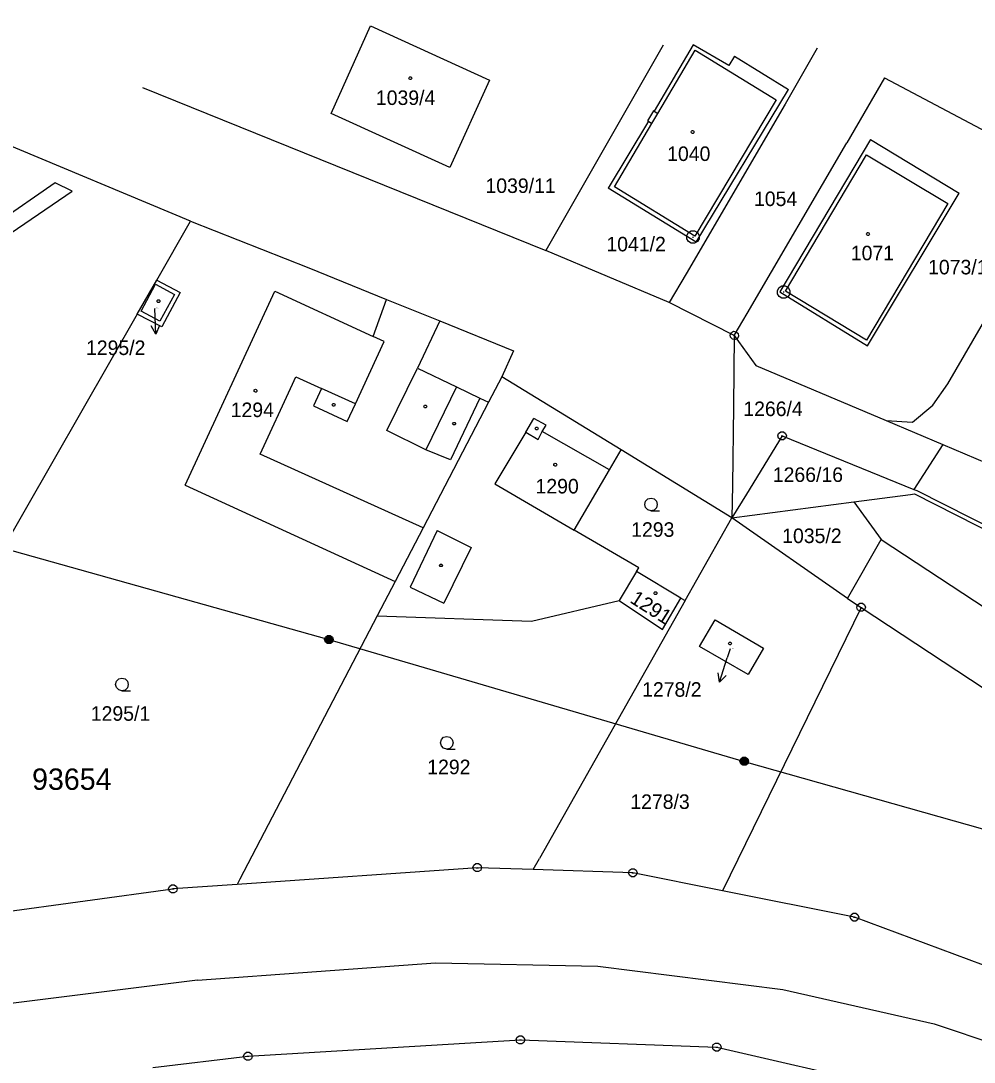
# Model space of a CAD drawing. Extents: x -806774 to -803680, y -1151731 to -1150053.
# Drawn here: x -804399.3 to -804287.8, y -1150483.9 to -1150362.2 of the extents above; entities that cross this region are included whole.
import ezdxf

# ---------------------------------------------------------------- set-up
doc = ezdxf.new("R2010")
doc.units = 0
for name, color, linetype in [('1', 7, 'Continuous'), ('11', 7, 'Continuous'), ('12', 7, 'Continuous'), ('2', 7, 'Continuous'), ('3', 7, 'Continuous'), ('4', 7, 'Continuous'), ('5', 7, 'Continuous'), ('6', 7, 'Continuous'), ('7', 7, 'Continuous'), ('8', 7, 'Continuous')]:
    doc.layers.add(name, color=color, linetype=linetype)

msp = doc.modelspace()

# ---------------------------------------------------------------- linework, layer by layer
at = {"layer": '1'}
for p, q in [((-804379.46, -1150385.59), (-804435.61, -1150362.15)), ((-804363.03, -1150372.98), (-804358.43, -1150362.74)), ((-804358.43, -1150362.74), (-804344.49, -1150369.07)), ((-804324.17, -1150364.98), (-804337.91, -1150389)), ((-804320.67, -1150364.95), (-804325.22, -1150372.73)), ((-804316.47, -1150367.38), (-804320.67, -1150364.95)), ((-804306.16, -1150365.34), (-804309.9, -1150371.89)), ((-804290.87, -1150404.61), (-804267.79, -1150364.83)), ((-804315.81, -1150366.29), (-804316.47, -1150367.38)), ((-804315.81, -1150366.29), (-804309.52, -1150370.2)), ((-804344.49, -1150369.07), (-804349.13, -1150379.32)), ((-804298.27, -1150368.8), (-804302.68, -1150376.42)), ((-804298.27, -1150368.8), (-804278.54, -1150379.3)), ((-804385.1, -1150369.95), (-804337.91, -1150389)), ((-804320.32, -1150388.03), (-804309.52, -1150370.2)), ((-804309.9, -1150371.89), (-804321.49, -1150391.73)), ((-804349.13, -1150379.32), (-804363.03, -1150372.98)), ((-804325.31, -1150372.67), (-804326, -1150373.83)), ((-804325.22, -1150372.73), (-804325.31, -1150372.67)), ((-804325.9, -1150373.89), (-804330.59, -1150381.7)), ((-804326, -1150373.83), (-804325.9, -1150373.89)), ((-804314.32, -1150396.38), (-804302.68, -1150376.42)), ((-804299.89, -1150376.04), (-804310.5, -1150393.85)), ((-804299.89, -1150376.04), (-804289.52, -1150382.31)), ((-804395.31, -1150381.08), (-804404.37, -1150387.39)), ((-804393.31, -1150382.07), (-804395.31, -1150381.08)), ((-804402.78, -1150388.51), (-804393.31, -1150382.07)), ((-804320.32, -1150388.03), (-804330.59, -1150381.7)), ((-804300.24, -1150400.17), (-804289.52, -1150382.31)), ((-804383.41, -1150392.47), (-804379.46, -1150385.59)), ((-804379.46, -1150385.59), (-804365.61, -1150391.04)), ((-804323.47, -1150395.09), (-804337.91, -1150389)), ((-804365.61, -1150391.04), (-804356.54, -1150394.72)), ((-804385.7, -1150396.46), (-804383.41, -1150392.47)), ((-804383.41, -1150392.47), (-804380.67, -1150393.93)), ((-804321.49, -1150391.73), (-804323.47, -1150395.09)), ((-804380.11, -1150416.46), (-804369.61, -1150393.75)), ((-804369.61, -1150393.75), (-804358.1, -1150399.06)), ((-804380.67, -1150393.93), (-804382.81, -1150397.95)), ((-804358.1, -1150399.06), (-804356.54, -1150394.72)), ((-804356.54, -1150394.72), (-804350.31, -1150397.25)), ((-804310.5, -1150393.85), (-804300.24, -1150400.17)), ((-804315.84, -1150398.95), (-804323.47, -1150395.09)), ((-804385.7, -1150396.46), (-804424.05, -1150463.28)), ((-804382.81, -1150397.95), (-804385.7, -1150396.46)), ((-804350.31, -1150397.25), (-804341.68, -1150400.75)), ((-804315.84, -1150398.95), (-804314.32, -1150396.38)), ((-804315.84, -1150398.95), (-804315.95, -1150407.27)), ((-804315.84, -1150398.95), (-804313.32, -1150402.44)), ((-804341.68, -1150400.75), (-804343.05, -1150403.79)), ((-804313.32, -1150402.44), (-804298.08, -1150408.89)), ((-804343.05, -1150403.79), (-804344.59, -1150406.74)), ((-804329.1, -1150412.32), (-804343.05, -1150403.79)), ((-804292.6, -1150407.09), (-804290.87, -1150404.61)), ((-804344.59, -1150406.74), (-804352.25, -1150421.43)), ((-804295, -1150409.08), (-804292.6, -1150407.09)), ((-804315.95, -1150407.27), (-804316.07, -1150416.45)), ((-804298.08, -1150408.89), (-804295, -1150409.08)), ((-804298.08, -1150408.89), (-804291.43, -1150411.7)), ((-804310.25, -1150410.69), (-804314.42, -1150417.49)), ((-804310.25, -1150410.69), (-804294.85, -1150416.94)), ((-804291.43, -1150411.7), (-804294.85, -1150416.94)), ((-804291.43, -1150411.7), (-804283.39, -1150415.1)), ((-804330.46, -1150414.66), (-804329.1, -1150412.32)), ((-804316.12, -1150420.26), (-804329.1, -1150412.32)), ((-804334.59, -1150421.71), (-804330.46, -1150414.66)), ((-804380.11, -1150416.46), (-804355.53, -1150427.71)), ((-804316.07, -1150416.45), (-804316.12, -1150420.26)), ((-804294.85, -1150416.94), (-804294.48, -1150417.09)), ((-804314.42, -1150417.49), (-804316.12, -1150420.26)), ((-804301.84, -1150418.4), (-804295.24, -1150417.53)), ((-804295.24, -1150417.53), (-804294.74, -1150417.47)), ((-804294.74, -1150417.47), (-804265.66, -1150432.25)), ((-804294.48, -1150417.09), (-804265.36, -1150431.82)), ((-804316.12, -1150420.26), (-804301.84, -1150418.4)), ((-804301.84, -1150418.4), (-804298.67, -1150422.8)), ((-804321.6, -1150429.95), (-804316.12, -1150420.26)), ((-804302.59, -1150429.69), (-804316.12, -1150420.26)), ((-804352.25, -1150421.43), (-804355.53, -1150427.71)), ((-804327.03, -1150426.13), (-804334.59, -1150421.71)), ((-804302.59, -1150429.69), (-804298.67, -1150422.8)), ((-804298.67, -1150422.8), (-804271.5, -1150440.64)), ((-804327.28, -1150426.55), (-804329.31, -1150429.92)), ((-804327.28, -1150426.55), (-804327.03, -1150426.13)), ((-804322.08, -1150429.66), (-804327.28, -1150426.55)), ((-804355.53, -1150427.71), (-804357.62, -1150431.72)), ((-804339.57, -1150432.36), (-804329.31, -1150429.92)), ((-804321.6, -1150429.95), (-804338.65, -1150460.11)), ((-804329.31, -1150429.92), (-804324.23, -1150433.31)), ((-804324.23, -1150433.31), (-804322.08, -1150429.66)), ((-804322.08, -1150429.66), (-804321.6, -1150429.95)), ((-804302.59, -1150429.69), (-804301, -1150430.74)), ((-804301, -1150430.74), (-804317.22, -1150463.88)), ((-804301, -1150430.74), (-804226.72, -1150479.76)), ((-804357.62, -1150431.72), (-804373.69, -1150462.54)), ((-804357.62, -1150431.72), (-804339.57, -1150432.36)), ((-804319.91, -1150435.33), (-804318.09, -1150432.21)), ((-804318.09, -1150432.21), (-804312.41, -1150435.5)), ((-804314.22, -1150438.61), (-804319.91, -1150435.33)), ((-804312.41, -1150435.5), (-804314.22, -1150438.61)), ((-804339.38, -1150461.4), (-804338.65, -1150460.11)), ((-804345.91, -1150461.18), (-804374.01, -1150463.14)), ((-804339.38, -1150461.4), (-804345.91, -1150461.18)), ((-804327.71, -1150461.78), (-804339.38, -1150461.4)), ((-804317.22, -1150463.88), (-804327.71, -1150461.78)), ((-804374.01, -1150463.14), (-804381.52, -1150463.67)), ((-804373.69, -1150462.54), (-804374.01, -1150463.14)), ((-804427.86, -1150469.92), (-804381.52, -1150463.67)), ((-804301.77, -1150466.98), (-804317.22, -1150463.88)), ((-804268.19, -1150479.5), (-804301.77, -1150466.98)), ((-804372.75, -1150483.24), (-804340.86, -1150481.33)), ((-804340.86, -1150481.33), (-804317.89, -1150482.17)), ((-804317.89, -1150482.17), (-804276.4, -1150491.69)), ((-804383.87, -1150484.55), (-804372.75, -1150483.24))]:
    msp.add_line(p, q, dxfattribs=at)
at = {"layer": '12'}
for p, q in [((-804363.03, -1150372.98), (-804358.43, -1150362.74)), ((-804358.43, -1150362.74), (-804344.49, -1150369.07)), ((-804324.79, -1150372.98), (-804320.41, -1150365.58)), ((-804320.41, -1150365.58), (-804310.95, -1150371.38)), ((-804344.49, -1150369.07), (-804349.13, -1150379.32)), ((-804310.95, -1150371.38), (-804320.48, -1150387.34)), ((-804349.13, -1150379.32), (-804363.03, -1150372.98)), ((-804325.48, -1150374.14), (-804324.79, -1150372.98)), ((-804329.87, -1150381.57), (-804325.48, -1150374.14)), ((-804309.86, -1150393.75), (-804300.37, -1150377.84)), ((-804300.37, -1150377.84), (-804290.87, -1150383.5)), ((-804320.48, -1150387.34), (-804329.87, -1150381.57)), ((-804290.87, -1150383.5), (-804300.39, -1150399.48)), ((-804385.25, -1150396.11), (-804383.55, -1150392.95)), ((-804383.55, -1150392.95), (-804381.35, -1150394.14)), ((-804380.11, -1150416.46), (-804369.61, -1150393.75)), ((-804369.61, -1150393.75), (-804358.1, -1150399.06)), ((-804300.39, -1150399.48), (-804309.86, -1150393.75)), ((-804381.35, -1150394.14), (-804383.05, -1150397.28)), ((-804383.05, -1150397.28), (-804385.25, -1150396.11)), ((-804360.18, -1150406.92), (-804356.83, -1150399.64)), ((-804356.83, -1150399.64), (-804358.1, -1150399.06)), ((-804371.32, -1150412.82), (-804367.53, -1150404.64)), ((-804367.53, -1150404.64), (-804367.13, -1150403.78)), ((-804367.13, -1150403.78), (-804364.13, -1150405.16)), ((-804360.18, -1150406.92), (-804364.13, -1150405.16)), ((-804340.24, -1150410.24), (-804343.86, -1150416.31)), ((-804340.24, -1150410.24), (-804338.78, -1150411.1)), ((-804338.78, -1150411.1), (-804338.31, -1150410.16)), ((-804330.46, -1150414.66), (-804338.31, -1150410.16)), ((-804352.25, -1150421.43), (-804371.32, -1150412.82)), ((-804334.59, -1150421.71), (-804330.46, -1150414.66)), ((-804380.11, -1150416.46), (-804355.53, -1150427.71)), ((-804343.86, -1150416.31), (-804334.59, -1150421.71)), ((-804352.25, -1150421.43), (-804355.53, -1150427.71)), ((-804327.28, -1150426.55), (-804329.31, -1150429.92)), ((-804322.08, -1150429.66), (-804327.28, -1150426.55)), ((-804329.31, -1150429.92), (-804324.23, -1150433.31)), ((-804324.23, -1150433.31), (-804322.08, -1150429.66)), ((-804319.91, -1150435.33), (-804318.09, -1150432.21)), ((-804318.09, -1150432.21), (-804312.41, -1150435.5)), ((-804314.22, -1150438.61), (-804319.91, -1150435.33)), ((-804312.41, -1150435.5), (-804314.22, -1150438.61))]:
    msp.add_line(p, q, dxfattribs=at)
at = {"layer": '3'}
for points in [[(-804325.58, -1150419.44), (-804325.96, -1150419.34), (-804326.23, -1150419.07), (-804326.33, -1150418.7), (-804326.23, -1150418.33), (-804325.96, -1150418.06), (-804325.59, -1150417.96), (-804325.22, -1150418.06), (-804324.95, -1150418.33), (-804324.85, -1150418.71), (-804324.95, -1150419.09), (-804325.22, -1150419.36), (-804325.6, -1150419.46), (-804324.6, -1150419.46)], [(-804387.49, -1150440.49), (-804387.87, -1150440.39), (-804388.14, -1150440.12), (-804388.24, -1150439.75), (-804388.14, -1150439.38), (-804387.87, -1150439.11), (-804387.5, -1150439.01), (-804387.13, -1150439.11), (-804386.86, -1150439.38), (-804386.76, -1150439.76), (-804386.86, -1150440.14), (-804387.13, -1150440.41), (-804387.51, -1150440.51), (-804386.51, -1150440.51)], [(-804349.47, -1150447.31), (-804349.85, -1150447.21), (-804350.12, -1150446.94), (-804350.22, -1150446.57), (-804350.12, -1150446.2), (-804349.85, -1150445.93), (-804349.48, -1150445.83), (-804349.11, -1150445.93), (-804348.84, -1150446.2), (-804348.74, -1150446.58), (-804348.84, -1150446.96), (-804349.11, -1150447.23), (-804349.49, -1150447.33), (-804348.49, -1150447.33)]]:
    msp.add_lwpolyline(points, dxfattribs=at)
at = {"layer": '4'}
for p, q in [((-804324.79, -1150372.98), (-804320.41, -1150365.58)), ((-804320.41, -1150365.58), (-804310.95, -1150371.38)), ((-804310.95, -1150371.38), (-804320.48, -1150387.34)), ((-804325.48, -1150374.14), (-804324.79, -1150372.98)), ((-804325.22, -1150372.73), (-804324.79, -1150372.98)), ((-804329.87, -1150381.57), (-804325.48, -1150374.14)), ((-804325.9, -1150373.89), (-804325.48, -1150374.14)), ((-804309.86, -1150393.75), (-804300.37, -1150377.84)), ((-804300.37, -1150377.84), (-804290.87, -1150383.5)), ((-804320.48, -1150387.34), (-804329.87, -1150381.57)), ((-804290.87, -1150383.5), (-804300.39, -1150399.48)), ((-804385.25, -1150396.11), (-804383.55, -1150392.95)), ((-804383.55, -1150392.95), (-804381.35, -1150394.14)), ((-804300.39, -1150399.48), (-804309.86, -1150393.75)), ((-804381.35, -1150394.14), (-804383.05, -1150397.28)), ((-804383.05, -1150397.28), (-804385.25, -1150396.11)), ((-804350.31, -1150397.25), (-804352.9, -1150402.77)), ((-804360.18, -1150406.92), (-804356.83, -1150399.64)), ((-804356.83, -1150399.64), (-804358.1, -1150399.06)), ((-804356.49, -1150410.04), (-804352.9, -1150402.77)), ((-804352.9, -1150402.77), (-804348.33, -1150404.96)), ((-804371.32, -1150412.82), (-804367.53, -1150404.64)), ((-804367.53, -1150404.64), (-804367.13, -1150403.78)), ((-804367.13, -1150403.78), (-804364.13, -1150405.16)), ((-804364.13, -1150405.16), (-804365.07, -1150407.16)), ((-804360.18, -1150406.92), (-804364.13, -1150405.16)), ((-804348.33, -1150404.96), (-804351.92, -1150412.31)), ((-804348.33, -1150404.96), (-804345.6, -1150406.27)), ((-804365.07, -1150407.16), (-804361.13, -1150408.99)), ((-804361.13, -1150408.99), (-804360.18, -1150406.92)), ((-804345.6, -1150406.27), (-804349.04, -1150413.47)), ((-804345.6, -1150406.27), (-804344.59, -1150406.74)), ((-804340.24, -1150410.24), (-804339.3, -1150408.66)), ((-804337.85, -1150409.43), (-804339.3, -1150408.66)), ((-804338.31, -1150410.16), (-804337.85, -1150409.43)), ((-804351.92, -1150412.31), (-804356.49, -1150410.04)), ((-804340.24, -1150410.24), (-804343.86, -1150416.31)), ((-804340.24, -1150410.24), (-804338.78, -1150411.1)), ((-804338.78, -1150411.1), (-804338.31, -1150410.16)), ((-804330.46, -1150414.66), (-804338.31, -1150410.16)), ((-804352.25, -1150421.43), (-804371.32, -1150412.82)), ((-804349.04, -1150413.47), (-804351.92, -1150412.31)), ((-804343.86, -1150416.31), (-804334.59, -1150421.71)), ((-804350.61, -1150421.76), (-804353.77, -1150428.38)), ((-804350.61, -1150421.76), (-804346.64, -1150423.73)), ((-804346.64, -1150423.73), (-804349.83, -1150430.26)), ((-804353.77, -1150428.38), (-804349.83, -1150430.26))]:
    msp.add_line(p, q, dxfattribs=at)
at = {"layer": '5'}
for points in [[(-804353.75, -1150368.69), (-804353.65, -1150368.71), (-804353.6, -1150368.8), (-804353.58, -1150368.86), (-804353.6, -1150368.95), (-804353.68, -1150369.02), (-804353.75, -1150369.03), (-804353.84, -1150369), (-804353.9, -1150368.94), (-804353.92, -1150368.86), (-804353.9, -1150368.77), (-804353.82, -1150368.7)], [(-804320.72, -1150374.98), (-804320.62, -1150375), (-804320.57, -1150375.09), (-804320.55, -1150375.15), (-804320.57, -1150375.24), (-804320.65, -1150375.31), (-804320.72, -1150375.32), (-804320.81, -1150375.29), (-804320.87, -1150375.23), (-804320.89, -1150375.15), (-804320.87, -1150375.06), (-804320.79, -1150374.99)], [(-804300.2, -1150386.91), (-804300.1, -1150386.93), (-804300.05, -1150387.02), (-804300.03, -1150387.08), (-804300.05, -1150387.17), (-804300.13, -1150387.24), (-804300.2, -1150387.25), (-804300.29, -1150387.22), (-804300.35, -1150387.16), (-804300.37, -1150387.08), (-804300.35, -1150386.99), (-804300.27, -1150386.92)], [(-804383.22, -1150394.76), (-804383.12, -1150394.78), (-804383.07, -1150394.87), (-804383.05, -1150394.93), (-804383.07, -1150395.02), (-804383.15, -1150395.09), (-804383.22, -1150395.1), (-804383.31, -1150395.07), (-804383.37, -1150395.01), (-804383.39, -1150394.93), (-804383.37, -1150394.84), (-804383.29, -1150394.77)], [(-804371.87, -1150405.24), (-804371.77, -1150405.26), (-804371.72, -1150405.35), (-804371.7, -1150405.41), (-804371.72, -1150405.5), (-804371.8, -1150405.57), (-804371.87, -1150405.58), (-804371.96, -1150405.55), (-804372.02, -1150405.49), (-804372.04, -1150405.41), (-804372.02, -1150405.32), (-804371.94, -1150405.25)], [(-804362.63, -1150406.91), (-804362.54, -1150407.06), (-804362.63, -1150407.21), (-804362.81, -1150407.21), (-804362.9, -1150407.06), (-804362.81, -1150406.91)], [(-804351.9, -1150407.09), (-804351.81, -1150407.24), (-804351.9, -1150407.39), (-804352.08, -1150407.39), (-804352.17, -1150407.24), (-804352.08, -1150407.09)], [(-804348.53, -1150409.11), (-804348.44, -1150409.26), (-804348.53, -1150409.41), (-804348.71, -1150409.41), (-804348.8, -1150409.26), (-804348.71, -1150409.11)], [(-804338.87, -1150409.68), (-804338.78, -1150409.83), (-804338.87, -1150409.98), (-804339.05, -1150409.98), (-804339.14, -1150409.83), (-804339.05, -1150409.68)], [(-804336.79, -1150413.89), (-804336.69, -1150413.91), (-804336.64, -1150414), (-804336.62, -1150414.06), (-804336.64, -1150414.15), (-804336.72, -1150414.22), (-804336.79, -1150414.23), (-804336.88, -1150414.2), (-804336.94, -1150414.14), (-804336.96, -1150414.06), (-804336.94, -1150413.97), (-804336.86, -1150413.9)], [(-804350.07, -1150425.68), (-804349.98, -1150425.83), (-804350.07, -1150425.98), (-804350.25, -1150425.98), (-804350.34, -1150425.83), (-804350.25, -1150425.68)], [(-804325.07, -1150428.91), (-804324.97, -1150428.93), (-804324.92, -1150429.02), (-804324.9, -1150429.08), (-804324.92, -1150429.17), (-804325, -1150429.24), (-804325.07, -1150429.25), (-804325.16, -1150429.22), (-804325.22, -1150429.16), (-804325.24, -1150429.08), (-804325.22, -1150428.99), (-804325.14, -1150428.92)], [(-804316.35, -1150434.79), (-804316.25, -1150434.81), (-804316.2, -1150434.9), (-804316.18, -1150434.96), (-804316.2, -1150435.05), (-804316.28, -1150435.12), (-804316.35, -1150435.13), (-804316.44, -1150435.1), (-804316.5, -1150435.04), (-804316.52, -1150434.96), (-804316.5, -1150434.87), (-804316.42, -1150434.8)]]:
    msp.add_lwpolyline(points, close=True, dxfattribs=at)
at = {"layer": '6'}
for p, q in [((-804401.37, -1150423.83), (-804363.28, -1150434.51)), ((-804363.28, -1150434.51), (-804314.68, -1150448.75)), ((-804314.68, -1150448.75), (-804265.77, -1150462.58)), ((-804378.64, -1150474.32), (-804350.8, -1150472.29)), ((-804350.8, -1150472.29), (-804331.81, -1150472.69)), ((-804331.81, -1150472.69), (-804310.16, -1150475.41)), ((-804378.64, -1150474.32), (-804403.39, -1150477.42)), ((-804310.16, -1150475.41), (-804292.47, -1150479.43)), ((-804292.47, -1150479.43), (-804277.59, -1150484.41))]:
    msp.add_line(p, q, dxfattribs=at)
for points in [[(-804363.43, -1150434.03), (-804363.12, -1150434.03), (-804362.87, -1150434.21), (-804362.77, -1150434.5), (-804362.87, -1150434.79), (-804363.12, -1150434.97), (-804363.43, -1150434.97), (-804363.68, -1150434.79), (-804363.78, -1150434.5), (-804363.68, -1150434.21), (-804363.43, -1150434.03), (-804363.4, -1150434.07), (-804363.16, -1150434.07), (-804363, -1150434.15), (-804363.56, -1150434.15), (-804363.64, -1150434.23), (-804362.92, -1150434.23), (-804362.92, -1150434.31), (-804363.64, -1150434.31), (-804363.68, -1150434.39), (-804362.88, -1150434.39), (-804362.84, -1150434.47), (-804363.72, -1150434.47), (-804363.72, -1150434.55), (-804362.84, -1150434.55), (-804362.87, -1150434.63), (-804363.68, -1150434.63), (-804363.67, -1150434.71), (-804362.86, -1150434.71), (-804362.91, -1150434.79), (-804363.63, -1150434.79), (-804363.55, -1150434.87), (-804362.99, -1150434.87), (-804363.1, -1150434.95), (-804363.44, -1150434.95)], [(-804314.83, -1150448.27), (-804314.52, -1150448.27), (-804314.27, -1150448.45), (-804314.17, -1150448.74), (-804314.27, -1150449.03), (-804314.52, -1150449.21), (-804314.83, -1150449.21), (-804315.08, -1150449.03), (-804315.18, -1150448.74), (-804315.08, -1150448.45), (-804314.83, -1150448.27), (-804314.8, -1150448.31), (-804314.56, -1150448.31), (-804314.4, -1150448.39), (-804314.96, -1150448.39), (-804315.04, -1150448.47), (-804314.32, -1150448.47), (-804314.32, -1150448.55), (-804315.04, -1150448.55), (-804315.08, -1150448.63), (-804314.28, -1150448.63), (-804314.24, -1150448.71), (-804315.12, -1150448.71), (-804315.12, -1150448.79), (-804314.24, -1150448.79), (-804314.27, -1150448.87), (-804315.08, -1150448.87), (-804315.07, -1150448.95), (-804314.26, -1150448.95), (-804314.31, -1150449.03), (-804315.03, -1150449.03), (-804314.95, -1150449.11), (-804314.39, -1150449.11), (-804314.5, -1150449.19), (-804314.84, -1150449.19)]]:
    msp.add_lwpolyline(points, dxfattribs=at)
at = {"layer": '7'}
for p, q in [((-804383.54, -1150398.78), (-804383.65, -1150395.78)), ((-804316.32, -1150435.58), (-804316.66, -1150436.63)), ((-804317.58, -1150439.49), (-804316.66, -1150436.63))]:
    msp.add_line(p, q, dxfattribs=at)
for points in [[(-804383.08, -1150397.76), (-804383.54, -1150398.78), (-804384.08, -1150397.8)], [(-804316.8, -1150438.69), (-804317.58, -1150439.49), (-804317.75, -1150438.38)]]:
    msp.add_lwpolyline(points, dxfattribs=at)
at = {"layer": '8'}
for p, q in [((-804320.73, -1150387.43), (-804320.63, -1150387.43)), ((-804310.12, -1150393.86), (-804310.02, -1150393.86)), ((-804315.92, -1150398.87), (-804315.76, -1150399.03)), ((-804310.37, -1150410.69), (-804310.13, -1150410.69)), ((-804301.12, -1150430.74), (-804300.88, -1150430.74)), ((-804346.03, -1150461.18), (-804345.79, -1150461.18)), ((-804327.83, -1150461.78), (-804327.59, -1150461.78)), ((-804381.64, -1150463.67), (-804381.4, -1150463.67)), ((-804301.89, -1150466.98), (-804301.65, -1150466.98)), ((-804340.98, -1150481.33), (-804340.74, -1150481.33)), ((-804318.01, -1150482.17), (-804317.77, -1150482.17)), ((-804372.87, -1150483.24), (-804372.63, -1150483.24))]:
    msp.add_line(p, q, dxfattribs=at)
for points in [[(-804320.49, -1150386.71), (-804320.15, -1150386.9), (-804319.96, -1150387.24), (-804319.96, -1150387.63), (-804320.15, -1150387.97), (-804320.49, -1150388.16), (-804320.88, -1150388.16), (-804321.22, -1150387.97), (-804321.41, -1150387.63), (-804321.41, -1150387.24), (-804321.22, -1150386.9), (-804320.88, -1150386.71)], [(-804309.88, -1150393.14), (-804309.54, -1150393.33), (-804309.35, -1150393.67), (-804309.35, -1150394.06), (-804309.54, -1150394.4), (-804309.88, -1150394.59), (-804310.27, -1150394.59), (-804310.61, -1150394.4), (-804310.8, -1150394.06), (-804310.8, -1150393.67), (-804310.61, -1150393.33), (-804310.27, -1150393.14)], [(-804315.39, -1150398.72), (-804315.35, -1150399.02), (-804315.48, -1150399.3), (-804315.76, -1150399.43), (-804316.06, -1150399.38), (-804316.28, -1150399.16), (-804316.33, -1150398.86), (-804316.19, -1150398.58), (-804315.92, -1150398.45), (-804315.61, -1150398.5)], [(-804310.1, -1150410.21), (-804309.85, -1150410.39), (-804309.75, -1150410.68), (-804309.85, -1150410.97), (-804310.1, -1150411.15), (-804310.41, -1150411.15), (-804310.66, -1150410.97), (-804310.76, -1150410.68), (-804310.66, -1150410.39), (-804310.41, -1150410.21)], [(-804300.85, -1150430.26), (-804300.6, -1150430.44), (-804300.5, -1150430.73), (-804300.6, -1150431.02), (-804300.85, -1150431.2), (-804301.16, -1150431.2), (-804301.41, -1150431.02), (-804301.51, -1150430.73), (-804301.41, -1150430.44), (-804301.16, -1150430.26)], [(-804345.76, -1150460.7), (-804345.51, -1150460.88), (-804345.41, -1150461.17), (-804345.51, -1150461.46), (-804345.76, -1150461.64), (-804346.07, -1150461.64), (-804346.32, -1150461.46), (-804346.42, -1150461.17), (-804346.32, -1150460.88), (-804346.07, -1150460.7)], [(-804327.56, -1150461.3), (-804327.31, -1150461.48), (-804327.21, -1150461.77), (-804327.31, -1150462.06), (-804327.56, -1150462.24), (-804327.87, -1150462.24), (-804328.12, -1150462.06), (-804328.22, -1150461.77), (-804328.12, -1150461.48), (-804327.87, -1150461.3)], [(-804381.37, -1150463.19), (-804381.12, -1150463.37), (-804381.02, -1150463.66), (-804381.12, -1150463.95), (-804381.37, -1150464.13), (-804381.68, -1150464.13), (-804381.93, -1150463.95), (-804382.03, -1150463.66), (-804381.93, -1150463.37), (-804381.68, -1150463.19)], [(-804301.62, -1150466.5), (-804301.37, -1150466.68), (-804301.27, -1150466.97), (-804301.37, -1150467.26), (-804301.62, -1150467.44), (-804301.93, -1150467.44), (-804302.18, -1150467.26), (-804302.28, -1150466.97), (-804302.18, -1150466.68), (-804301.93, -1150466.5)], [(-804340.71, -1150480.85), (-804340.46, -1150481.03), (-804340.36, -1150481.32), (-804340.46, -1150481.61), (-804340.71, -1150481.79), (-804341.02, -1150481.79), (-804341.27, -1150481.61), (-804341.37, -1150481.32), (-804341.27, -1150481.03), (-804341.02, -1150480.85)], [(-804317.74, -1150481.69), (-804317.49, -1150481.87), (-804317.39, -1150482.16), (-804317.49, -1150482.45), (-804317.74, -1150482.63), (-804318.05, -1150482.63), (-804318.3, -1150482.45), (-804318.4, -1150482.16), (-804318.3, -1150481.87), (-804318.05, -1150481.69)], [(-804372.6, -1150482.76), (-804372.35, -1150482.94), (-804372.25, -1150483.23), (-804372.35, -1150483.52), (-804372.6, -1150483.7), (-804372.91, -1150483.7), (-804373.16, -1150483.52), (-804373.26, -1150483.23), (-804373.16, -1150482.94), (-804372.91, -1150482.76)]]:
    msp.add_lwpolyline(points, close=True, dxfattribs=at)

# ---------------------------------------------------------------- texts
at = {"layer": '11'}
msp.add_text('93654', height=2.5, dxfattribs=at).set_placement((-804398.01, -1150452.08))
at = {"layer": '2'}
for s, height, p in [('1039/4', 1.7, (-804357.78, -1150371.99)), ('1040', 1.7, (-804323.7, -1150378.54)), ('1039/11', 1.7, (-804344.96, -1150382.28)), ('1054', 1.7, (-804313.54, -1150383.81)), ('1041/2', 1.7, (-804330.81, -1150389.11)), ('1071', 1.7, (-804302.21, -1150390.15)), ('1073/19', 1.7, (-804293.17, -1150391.8)), ('1295/2', 0.1, (-804383.63, -1150395.78)), ('1294', 1.7, (-804374.77, -1150408.49)), ('1266/4', 1.7, (-804314.79, -1150408.37)), ('1266/16', 1.7, (-804311.34, -1150416.07)), ('1290', 1.7, (-804339.1, -1150417.42)), ('1293', 1.7, (-804327.91, -1150422.49)), ('1035/2', 1.7, (-804310.24, -1150423.22)), ('1278/2', 0.1, (-804316.3, -1150435.58)), ('1295/1', 1.7, (-804391.14, -1150444)), ('1292', 1.7, (-804351.77, -1150450.25)), ('1278/3', 1.7, (-804328.01, -1150454.31))]:
    msp.add_text(s, height=height, dxfattribs=at).set_placement(p)
msp.add_text('1291', height=1.7, rotation=327.6173, dxfattribs=at).set_placement((-804328.16, -1150430.1))
at = {"layer": '7'}
for s, p in [('1295/2', (-804391.7, -1150401.23)), ('1278/2', (-804326.63, -1150441.19))]:
    msp.add_text(s, height=1.7, dxfattribs=at).set_placement(p)

doc.saveas('drawing.dxf')
